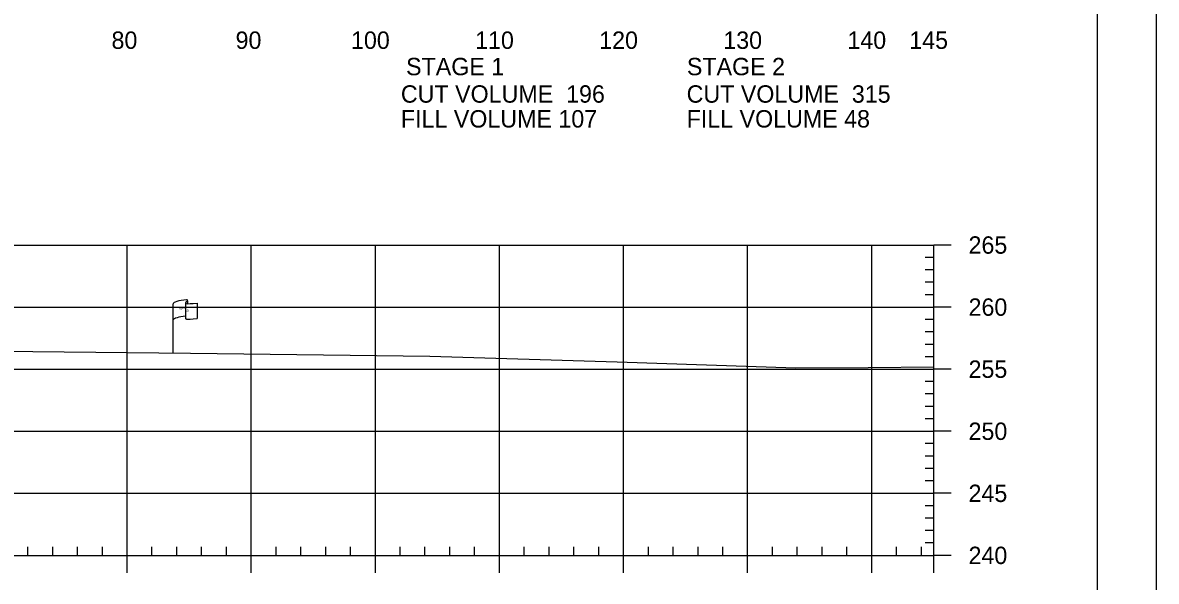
# Model space of a CAD drawing. Extents: x 1365647 to 1367999, y 387113 to 400173.
# Drawn here: x 1365965.7 to 1366057, y 393240.8 to 393285.8 of the extents above; entities that cross this region are included whole.
import ezdxf

# ---------------------------------------------------------------- set-up
doc = ezdxf.new("R2010")
doc.units = 0
for name, color, linetype in [('E_Existing ROW', 7, 'Continuous'), ('R_Axis', 7, 'Continuous'), ('R_Axis Annot', 7, 'Continuous'), ('R_Border', 7, 'Continuous'), ('R_Exist Surface', 7, 'Continuous'), ('R_Grid', 7, 'Continuous'), ('R_No Plot', 7, 'Continuous')]:
    doc.layers.add(name, color=color, linetype=linetype)

msp = doc.modelspace()

# ---------------------------------------------------------------- linework, layer by layer
at = {"layer": 'E_Existing ROW'}
for p, q in [((1365977.805, 393259.154), (1365977.805, 393263.105)), ((1365978.801, 393263.199), (1365978.801, 393263.186)), ((1365978.801, 393263.186), (1365978.801, 393261.959)), ((1365978.968, 393263.355), (1365978.968, 393263.115)), ((1365979.736, 393263.162), (1365979.736, 393261.922))]:
    msp.add_line(p, q, dxfattribs=at)
for centre, radius, start, end in [((1365978.879, 393263.2), 0.078, 88.6458, 274.28284), ((1365978.89, 393263.355), 0.0783, 263.07118, 93.95638), ((1365978.879, 393261.959), 0.0783, 180, 273.95638)]:
    msp.add_arc(centre, radius, start, end, dxfattribs=at)
for centre, major_axis, ratio, start_param, end_param in [((1365979.387, 393263.148), (-1.582, -0.043), 0.19887, 5.030368, 6.283185), ((1365980.095, 393263.264), (-1.227, -0.134), 0.052933, 0.159456, 1.268315), ((1365979.382, 393261.83), (-1.582, -0.043), 0.19887, 5.083035, 6.194897), ((1365980.095, 393262.024), (-1.227, -0.134), 0.052933, 0.159456, 1.268315)]:
    msp.add_ellipse(centre, major_axis=major_axis, ratio=ratio, start_param=start_param, end_param=end_param, dxfattribs=at)
at = {"layer": 'R_Axis'}
for p, q in [((1366039.095, 393242.843), (1366039.095, 393267.843)), ((1366040.495, 393267.843), (1366039.095, 393267.843)), ((1366039.095, 393266.843), (1366038.395, 393266.843)), ((1366039.095, 393265.843), (1366038.395, 393265.843)), ((1366039.095, 393264.843), (1366038.395, 393264.843)), ((1366039.095, 393263.843), (1366038.395, 393263.843)), ((1366040.495, 393262.843), (1366039.095, 393262.843)), ((1366039.095, 393261.843), (1366038.395, 393261.843)), ((1366039.095, 393260.843), (1366038.395, 393260.843)), ((1366039.095, 393259.843), (1366038.395, 393259.843)), ((1366039.095, 393258.843), (1366038.395, 393258.843)), ((1366040.495, 393257.843), (1366039.095, 393257.843)), ((1366039.095, 393256.843), (1366038.395, 393256.843)), ((1366039.095, 393255.843), (1366038.395, 393255.843)), ((1366039.095, 393254.843), (1366038.395, 393254.843)), ((1366039.095, 393253.843), (1366038.395, 393253.843)), ((1366040.495, 393252.843), (1366039.095, 393252.843)), ((1366039.095, 393251.843), (1366038.395, 393251.843)), ((1366039.095, 393250.843), (1366038.395, 393250.843)), ((1366039.095, 393249.843), (1366038.395, 393249.843)), ((1366039.095, 393248.843), (1366038.395, 393248.843)), ((1366040.495, 393247.843), (1366039.095, 393247.843)), ((1366039.095, 393246.843), (1366038.395, 393246.843)), ((1366039.095, 393245.843), (1366038.395, 393245.843)), ((1366039.095, 393244.843), (1366038.395, 393244.843)), ((1365966.095, 393242.843), (1365966.095, 393243.543)), ((1365968.095, 393242.843), (1365968.095, 393243.543)), ((1365970.095, 393242.843), (1365970.095, 393243.543)), ((1365972.095, 393242.843), (1365972.095, 393243.543)), ((1365976.095, 393242.843), (1365976.095, 393243.543)), ((1365978.095, 393242.843), (1365978.095, 393243.543)), ((1365980.095, 393242.843), (1365980.095, 393243.543)), ((1365982.095, 393242.843), (1365982.095, 393243.543)), ((1365986.095, 393242.843), (1365986.095, 393243.543)), ((1365988.095, 393242.843), (1365988.095, 393243.543)), ((1365990.095, 393242.843), (1365990.095, 393243.543)), ((1365992.095, 393242.843), (1365992.095, 393243.543)), ((1365996.095, 393242.843), (1365996.095, 393243.543)), ((1365998.095, 393242.843), (1365998.095, 393243.543)), ((1366000.095, 393242.843), (1366000.095, 393243.543)), ((1366002.095, 393242.843), (1366002.095, 393243.543)), ((1366006.095, 393242.843), (1366006.095, 393243.543)), ((1366008.095, 393242.843), (1366008.095, 393243.543)), ((1366010.095, 393242.843), (1366010.095, 393243.543)), ((1366012.095, 393242.843), (1366012.095, 393243.543)), ((1366016.095, 393242.843), (1366016.095, 393243.543)), ((1366018.095, 393242.843), (1366018.095, 393243.543)), ((1366020.095, 393242.843), (1366020.095, 393243.543)), ((1366022.095, 393242.843), (1366022.095, 393243.543)), ((1366026.095, 393242.843), (1366026.095, 393243.543)), ((1366028.095, 393242.843), (1366028.095, 393243.543)), ((1366030.095, 393242.843), (1366030.095, 393243.543)), ((1366032.095, 393242.843), (1366032.095, 393243.543)), ((1366036.095, 393242.843), (1366036.095, 393243.543)), ((1366038.095, 393242.843), (1366038.095, 393243.543)), ((1366039.095, 393243.843), (1366038.395, 393243.843)), ((1365749.095, 393242.843), (1366039.095, 393242.843)), ((1365974.095, 393241.443), (1365974.095, 393242.843)), ((1365984.095, 393241.443), (1365984.095, 393242.843)), ((1365994.095, 393241.443), (1365994.095, 393242.843)), ((1366004.095, 393241.443), (1366004.095, 393242.843)), ((1366014.095, 393241.443), (1366014.095, 393242.843)), ((1366024.095, 393241.443), (1366024.095, 393242.843)), ((1366034.095, 393241.443), (1366034.095, 393242.843)), ((1366039.095, 393241.443), (1366039.095, 393242.843)), ((1366040.495, 393242.843), (1366039.095, 393242.843))]:
    msp.add_line(p, q, dxfattribs=at)
at = {"layer": 'R_Border'}
msp.add_line((1366052.275, 393136.843), (1366052.275, 393342.303), dxfattribs=at)
at = {"layer": 'R_Exist Surface'}
msp.add_lwpolyline([(1365956.29, 393259.36), (1365979.209, 393259.141), (1365998.496, 393258.901), (1366013.586, 393258.435), (1366027.977, 393257.944), (1366033.807, 393257.985), (1366039.095, 393258.021)], dxfattribs=at)
at = {"layer": 'R_Grid'}
for p, q in [((1365749.095, 393267.843), (1366039.095, 393267.843)), ((1365974.095, 393242.843), (1365974.095, 393267.843)), ((1365984.095, 393242.843), (1365984.095, 393267.843)), ((1365994.095, 393242.843), (1365994.095, 393267.843)), ((1366004.095, 393242.843), (1366004.095, 393267.843)), ((1366014.095, 393242.843), (1366014.095, 393267.843)), ((1366024.095, 393242.843), (1366024.095, 393267.843)), ((1366034.095, 393242.843), (1366034.095, 393267.843)), ((1366039.095, 393242.843), (1366039.095, 393267.843)), ((1365749.095, 393262.843), (1366039.095, 393262.843)), ((1365749.095, 393257.843), (1366039.095, 393257.843)), ((1365749.095, 393252.843), (1366039.095, 393252.843)), ((1365749.095, 393247.843), (1366039.095, 393247.843)), ((1365749.095, 393242.843), (1366039.095, 393242.843))]:
    msp.add_line(p, q, dxfattribs=at)
at = {"layer": 'R_No Plot'}
msp.add_lwpolyline([(1365723.687, 393346.197), (1366057.027, 393346.197), (1366057.027, 393132.86), (1365723.687, 393132.86)], close=True, dxfattribs=at)

# ---------------------------------------------------------------- texts
at = {"layer": 'E_Existing ROW'}
for s, height, rotation, p in [('R ', 0.2, 9.98841, (1365978.325, 393262.606)), (' O', 0.2, 9.98841, (1365978.47, 393262.651)), ('W', 0.2, 351.17882, (1365978.8, 393262.482)), ('DWB 11-9-07', 0.001, 90, (1365978.968, 393263.115)), ('DWB 11-9-07', 0.001, 5.07169, (1365979.726, 393261.921)), ('DWB 11-9-07', 0.001, 90, (1365977.805, 393259.154))]:
    msp.add_text(s, height=height, rotation=rotation, dxfattribs=at).set_placement(p)
at = {"layer": 'R_Axis Annot'}
for s, p in [('80', (1365972.833, 393283.643)), ('90', (1365982.833, 393283.643)), ('100', (1365992.133, 393283.643)), ('110', (1366002.133, 393283.643)), ('120', (1366012.133, 393283.643)), ('130', (1366022.133, 393283.643)), ('140', (1366032.133, 393283.643)), ('145', (1366037.121, 393283.643)), ('STAGE 1', (1365996.57, 393281.519)), ('STAGE 2', (1366019.198, 393281.519)), ('CUT VOLUME  196', (1365996.152, 393279.309)), ('CUT VOLUME  315', (1366019.178, 393279.309)), ('FILL VOLUME 107', (1365996.152, 393277.309)), ('FILL VOLUME 48', (1366019.178, 393277.309)), ('265', (1366041.895, 393267.143)), ('260', (1366041.895, 393262.143)), ('255', (1366041.895, 393257.143)), ('250', (1366041.895, 393252.143)), ('245', (1366041.895, 393247.143)), ('240', (1366041.895, 393242.143))]:
    msp.add_text(s, height=1.4, dxfattribs=at).set_placement(p)

doc.saveas('drawing.dxf')
